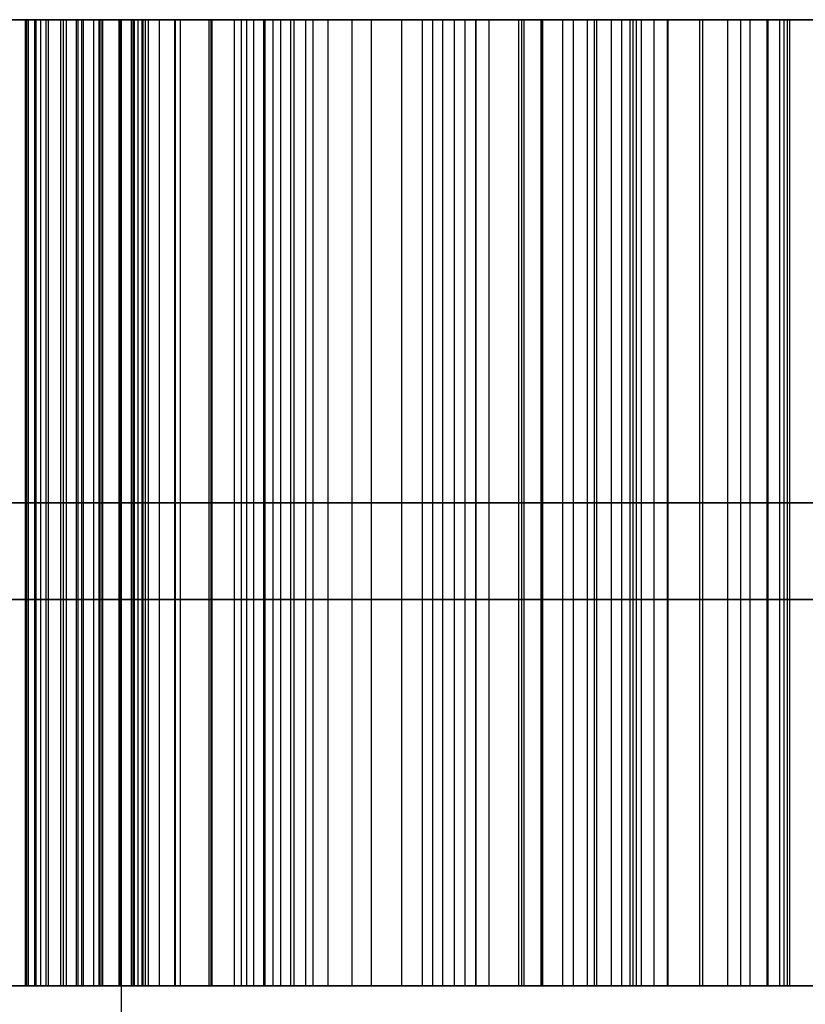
# Model space of a CAD drawing. Header units: millimetres. Extents: x 0 to 322, y -110 to 60.
# Tile 832 of 1056: x 288.724 to 288.927, y -92.155 to -91.9. Entities that reach past the tile are written whole.
import ezdxf

# ---------------------------------------------------------------- set-up
doc = ezdxf.new("R2010")
doc.units = ezdxf.units.MM
doc.layers.add('Layer 01', color=7, linetype='Continuous', true_color=0x000000)

msp = doc.modelspace()

# ---------------------------------------------------------------- linework, layer by layer
at = {"layer": 'Layer 01'}
for p, q in [((289.03994, -91.9, 26.3009), (288.3567, -91.9, 26.3009)), ((288.79453, -91.9, 9.34793), (288.38453, -91.9, 9.34793)), ((288.75611, -91.9, 8.92486), (288.42294, -91.9, 8.92486)), ((288.72521, -92.15, 28.10494), (288.72521, -91.9, 28.10494)), ((288.72521, -92.15, 28.53892), (288.72521, -91.9, 28.53892)), ((288.75, -92.2, 12.94), (288.75, -91.9, 12.94)), ((288.75, -92.2, 24.06), (288.75, -91.9, 24.06)), ((288.84164, -91.9, 10.46117), (288.84164, -92.15, 10.46117)), ((288.84164, -91.9, 11.18617), (288.84164, -92.15, 11.18617)), ((288.85892, -92.15, 27.69352), (288.85892, -91.9, 27.69352)), ((288.85892, -92.15, 28.94516), (288.85892, -91.9, 28.94516)), ((288.89138, -92.15, 26.8009), (288.89138, -91.9, 26.8009)), ((288.89138, -92.15, 25.8009), (288.89138, -91.9, 25.8009)), ((288.84164, -92.025, 10.72784), (288.19164, -92.025, 10.72784)), ((288.19164, -92.025, 10.87784), (288.84164, -92.025, 10.87784)), ((288.43016, -92.025, 27.66907), (288.85892, -92.025, 27.66907)), ((288.43016, -92.025, 28.96961), (288.85892, -92.025, 28.96961)), ((288.72521, -92.025, 28.2822), (289.17414, -92.025, 28.2822)), ((288.72521, -92.025, 27.92768), (288.72521, -92.025, 28.2822)), ((288.72521, -92.025, 28.36683), (288.72521, -92.025, 28.71101)), ((288.72521, -92.025, 28.36683), (289.17414, -92.025, 28.36683)), ((289.22328, -92.025, 25.6509), (288.72796, -92.025, 25.6509)), ((288.735, -92.025, 26.9509), (289.22328, -92.025, 26.9509)), ((289.03994, -92.025, 26.8009), (288.74281, -92.025, 26.8009)), ((288.74281, -92.025, 25.8009), (289.03994, -92.025, 25.8009)), ((289.02497, -92.025, 10.19451), (288.84164, -92.025, 10.19451)), ((288.84164, -92.025, 10.19451), (288.84164, -92.025, 10.72784)), ((288.84164, -92.025, 10.87784), (288.84164, -92.025, 11.49451)), ((288.84164, -92.025, 11.49451), (289.02497, -92.025, 11.49451)), ((288.85892, -92.025, 27.66907), (288.85892, -92.025, 27.71797)), ((288.85892, -92.025, 28.92071), (288.85892, -92.025, 28.96961)), ((289.02497, -92.15, 10.84451), (288.00831, -92.15, 10.84451)), ((288.56387, -92.15, 28.31934), (289.33548, -92.15, 28.31934)), ((288.59033, -92.15, 9.16204), (288.8578, -92.15, 9.16204))]:
    msp.add_line(p, q, dxfattribs=at)
at = {"layer": 'Layer 01', "extrusion": (0, 1, 0)}
for centre, radius in [((-290.5, 18.5, -91.9), 11.15), ((-290.5, 18.5, -92.05), 2.25), ((-290.5, 12.94, -92.05), 1.75), ((-290.5, 24.06, -92.05), 1.75)]:
    msp.add_arc(centre, radius, 270, 90, dxfattribs=at)
at = {"layer": 'Layer 01', "extrusion": (0, -1, 0)}
for centre, radius in [((290.5, 18.5, 91.9), 2.25), ((290.5, 12.94, 91.9), 1.75), ((290.5, 24.06, 91.9), 1.75)]:
    msp.add_arc(centre, radius, 90, 270, dxfattribs=at)
at = {"layer": 'Layer 01'}
for points, knots in [([(288.17328, -91.9, 26.28189), (288.17375, -91.9, 26.25714), (288.17467, -91.9, 26.20902), (288.1811, -91.9, 26.13901), (288.19226, -91.9, 26.07345), (288.20773, -91.9, 26.01232), (288.22783, -91.9, 25.95572), (288.25226, -91.9, 25.90347), (288.28165, -91.9, 25.85593), (288.31493, -91.9, 25.81257), (288.35298, -91.9, 25.77445), (288.39483, -91.9, 25.7411), (288.44077, -91.9, 25.71306), (288.49067, -91.9, 25.69037), (288.54446, -91.9, 25.67262), (288.60213, -91.9, 25.65999), (288.66378, -91.9, 25.65235), (288.70615, -91.9, 25.65139), (288.72796, -91.9, 25.6509)], [-0.9590553, -0.9590553, -0.9590553, -0.9590553, -0.8846815, -0.8144754, -0.7480532, -0.6850444, -0.6252322, -0.5678276, -0.5120879, -0.4576192, -0.4039483, -0.3506667, -0.2971653, -0.2426592, -0.186324, -0.1272806, -0.0655204, 0, 0, 0, 0]), ([(288.735, -91.9, 26.9509), (288.71344, -91.9, 26.95033), (288.6714, -91.9, 26.94922), (288.61012, -91.9, 26.94114), (288.55257, -91.9, 26.9274), (288.49869, -91.9, 26.90798), (288.44843, -91.9, 26.88326), (288.40185, -91.9, 26.85269), (288.35907, -91.9, 26.81662), (288.32016, -91.9, 26.77525), (288.28537, -91.9, 26.72903), (288.25554, -91.9, 26.67793), (288.22983, -91.9, 26.62271), (288.20907, -91.9, 26.56301), (288.19295, -91.9, 26.49895), (288.18174, -91.9, 26.43047), (288.1745, -91.9, 26.35765), (288.17369, -91.9, 26.3076), (288.17328, -91.9, 26.28189)], [-0.9918785, -0.9918785, -0.9918785, -0.9918785, -0.927129, -0.8655615, -0.8065372, -0.74969, -0.6938157, -0.6386176, -0.5827122, -0.5260664, -0.4683186, -0.4092707, -0.3485891, -0.2855653, -0.2196475, -0.150353, -0.0772414, 0, 0, 0, 0]), ([(288.35661, -91.9, 26.29517), (288.35692, -91.9, 26.3154), (288.35753, -91.9, 26.35462), (288.36184, -91.9, 26.41162), (288.36962, -91.9, 26.46467), (288.38029, -91.9, 26.51393), (288.39364, -91.9, 26.55954), (288.41056, -91.9, 26.6012), (288.43042, -91.9, 26.63914), (288.45338, -91.9, 26.67314), (288.4793, -91.9, 26.70342), (288.50834, -91.9, 26.72963), (288.54044, -91.9, 26.75167), (288.57536, -91.9, 26.76972), (288.6131, -91.9, 26.78389), (288.65378, -91.9, 26.79362), (288.69731, -91.9, 26.79975), (288.72734, -91.9, 26.80051), (288.74281, -91.9, 26.8009)], [-1, -1, -1, -1, -0.916241, -0.837662, -0.763564, -0.694416, -0.629155, -0.567093, -0.50858, -0.452166, -0.397635, -0.343946, -0.290717, -0.236872, -0.181605, -0.124255, -0.064031, 0, 0, 0, 0]), ([(288.74281, -91.9, 25.8009), (288.7276, -91.9, 25.8013), (288.698, -91.9, 25.80207), (288.65507, -91.9, 25.80815), (288.6149, -91.9, 25.81802), (288.57732, -91.9, 25.83181), (288.54252, -91.9, 25.84988), (288.51049, -91.9, 25.8719), (288.4813, -91.9, 25.89801), (288.45498, -91.9, 25.928), (288.43187, -91.9, 25.96189), (288.4113, -91.9, 25.999), (288.39459, -91.9, 26.04001), (288.38041, -91.9, 26.08428), (288.36999, -91.9, 26.1322), (288.36215, -91.9, 26.18341), (288.35745, -91.9, 26.23814), (288.3569, -91.9, 26.27581), (288.35661, -91.9, 26.29517)], [-1, -1, -1, -1, -0.935982, -0.875464, -0.817854, -0.762123, -0.707369, -0.65324, -0.598887, -0.542955, -0.485683, -0.426478, -0.364719, -0.299536, -0.231004, -0.158544, -0.081522, 0, 0, 0, 0]), ([(288.75619, -91.9, 8.92265), (288.75613, -91.9, 8.91757), (288.75599, -91.9, 8.90768), (288.7536, -91.9, 8.89334), (288.75028, -91.9, 8.87982), (288.74548, -91.9, 8.86705), (288.73901, -91.9, 8.85528), (288.73132, -91.9, 8.84429), (288.72221, -91.9, 8.83423), (288.7118, -91.9, 8.82502), (288.70013, -91.9, 8.81685), (288.6875, -91.9, 8.80959), (288.67374, -91.9, 8.80352), (288.65886, -91.9, 8.79881), (288.643, -91.9, 8.79501), (288.62614, -91.9, 8.79218), (288.60819, -91.9, 8.79062), (288.59587, -91.9, 8.79037), (288.58953, -91.9, 8.79024)], [-1, -1, -1, -1, -0.93666, -0.876828, -0.819265, -0.763122, -0.707228, -0.65224, -0.596221, -0.538405, -0.479255, -0.418829, -0.356935, -0.29215, -0.224485, -0.153568, -0.079152, 0, 0, 0, 0]), ([(288.58953, -91.9, 9.05947), (288.59568, -91.9, 9.05937), (288.60767, -91.9, 9.05917), (288.62512, -91.9, 9.05724), (288.64172, -91.9, 9.0546), (288.65727, -91.9, 9.05027), (288.67212, -91.9, 9.04516), (288.68585, -91.9, 9.03847), (288.6988, -91.9, 9.03089), (288.71063, -91.9, 9.02208), (288.72116, -91.9, 9.01221), (288.73074, -91.9, 9.00189), (288.73858, -91.9, 8.99051), (288.74505, -91.9, 8.97842), (288.75006, -91.9, 8.9655), (288.7537, -91.9, 8.95187), (288.75565, -91.9, 8.93747), (288.75601, -91.9, 8.92767), (288.75619, -91.9, 8.92265)], [-1, -1, -1, -1, -0.923918, -0.851625, -0.782868, -0.716102, -0.652051, -0.588833, -0.527313, -0.466479, -0.406819, -0.348884, -0.292479, -0.236274, -0.179483, -0.121342, -0.062079, 0, 0, 0, 0]), ([(288.79466, -91.9, 9.34152), (288.79453, -91.9, 9.33477), (288.79428, -91.9, 9.32154), (288.79153, -91.9, 9.30224), (288.78747, -91.9, 9.28394), (288.78138, -91.9, 9.26684), (288.77374, -91.9, 9.25081), (288.76428, -91.9, 9.23597), (288.75313, -91.9, 9.22219), (288.74035, -91.9, 9.20964), (288.72604, -91.9, 9.19837), (288.7104, -91.9, 9.18854), (288.69348, -91.9, 9.1803), (288.67526, -91.9, 9.17368), (288.65581, -91.9, 9.16853), (288.63513, -91.9, 9.1647), (288.61314, -91.9, 9.16252), (288.59808, -91.9, 9.1622), (288.59033, -91.9, 9.16204)], [-0.3083336, -0.3083336, -0.3083336, -0.3083336, -0.2880528, -0.2686154, -0.2498771, -0.2317915, -0.2142024, -0.1966133, -0.1790654, -0.1610467, -0.1429032, -0.1244213, -0.1056669, -0.0864335, -0.0662842, -0.0452694, -0.0232883, 0, 0, 0, 0]), ([(288.59033, -91.9, 9.53383), (288.59801, -91.9, 9.53369), (288.61302, -91.9, 9.5334), (288.63493, -91.9, 9.53094), (288.65559, -91.9, 9.52702), (288.67496, -91.9, 9.52136), (288.69316, -91.9, 9.51421), (288.70996, -91.9, 9.50506), (288.72573, -91.9, 9.49471), (288.73997, -91.9, 9.48259), (288.7528, -91.9, 9.46917), (288.76413, -91.9, 9.45453), (288.77352, -91.9, 9.43852), (288.78151, -91.9, 9.42149), (288.78709, -91.9, 9.40308), (288.79167, -91.9, 9.38371), (288.79425, -91.9, 9.36303), (288.79452, -91.9, 9.34881), (288.79466, -91.9, 9.34152)], [-0.3181421, -0.3181421, -0.3181421, -0.3181421, -0.2950536, -0.2730509, -0.2519981, -0.2319333, -0.2124839, -0.1933633, -0.1745537, -0.1559021, -0.137311, -0.1188503, -0.1004059, -0.0816413, -0.0624776, -0.0427161, -0.0218854, 0, 0, 0, 0]), ([(288.92286, -91.9, 9.34293), (288.92261, -91.9, 9.35429), (288.92211, -91.9, 9.3765), (288.91778, -91.9, 9.40896), (288.91089, -91.9, 9.43966), (288.90096, -91.9, 9.46859), (288.88834, -91.9, 9.49576), (288.87281, -91.9, 9.52116), (288.85447, -91.9, 9.54475), (288.83334, -91.9, 9.56632), (288.81008, -91.9, 9.58601), (288.78437, -91.9, 9.60276), (288.75702, -91.9, 9.61748), (288.72738, -91.9, 9.62886), (288.69602, -91.9, 9.63829), (288.66257, -91.9, 9.64444), (288.62723, -91.9, 9.64869), (288.60296, -91.9, 9.64904), (288.59053, -91.9, 9.64922)], [-0.5112142, -0.5112142, -0.5112142, -0.5112142, -0.4770755, -0.4444978, -0.4130059, -0.3826758, -0.3527843, -0.3231558, -0.2934155, -0.2631925, -0.2325698, -0.2020181, -0.1711421, -0.1394343, -0.1068011, -0.0728806, -0.0373396, 0, 0, 0, 0]), ([(288.59053, -91.9, 8.67486), (288.60129, -91.9, 8.67504), (288.62231, -91.9, 8.67539), (288.65304, -91.9, 8.67848), (288.68221, -91.9, 8.68334), (288.70969, -91.9, 8.69068), (288.73563, -91.9, 8.69957), (288.75994, -91.9, 8.71068), (288.78253, -91.9, 8.72396), (288.80364, -91.9, 8.73891), (288.82256, -91.9, 8.75564), (288.83915, -91.9, 8.77373), (288.85312, -91.9, 8.79317), (288.86456, -91.9, 8.81381), (288.87347, -91.9, 8.83574), (288.87987, -91.9, 8.85885), (288.88379, -91.9, 8.88326), (288.88419, -91.9, 8.89994), (288.8844, -91.9, 8.90843)], [-0.4217981, -0.4217981, -0.4217981, -0.4217981, -0.3894792, -0.3586339, -0.3291117, -0.3006906, -0.2732782, -0.2467928, -0.2205364, -0.1946466, -0.1692031, -0.1447742, -0.1210535, -0.097434, -0.0740354, -0.050085, -0.0255099, 0, 0, 0, 0]), ([(288.72521, -91.9, 28.71101), (288.72521, -91.9, 28.73796), (288.72615, -91.9, 28.76499), (288.73223, -91.9, 28.81935), (288.73692, -91.9, 28.84774), (288.74938, -91.9, 28.87254)], [-0.1652239, -0.1652239, -0.1652239, -0.1652239, -0.084112, -0.084112, 0, 0, 0, 0]), ([(288.7442, -91.9, 27.77645), (288.74051, -91.9, 27.78687), (288.73376, -91.9, 27.81182), (288.72698, -91.9, 27.86126), (288.72521, -91.9, 27.904), (288.72521, -91.9, 27.92768)], [0, 0, 0, 0, 0.0510856, 0.1021712, 0.1532569, 0.1532569, 0.1532569, 0.1532569]), ([(288.85892, -91.9, 27.71797), (288.83889, -91.9, 27.71915), (288.81864, -91.9, 27.72188), (288.7902, -91.9, 27.73139), (288.78098, -91.9, 27.73551), (288.76578, -91.9, 27.74557), (288.7594, -91.9, 27.75123), (288.75001, -91.9, 27.76341), (288.74656, -91.9, 27.76978), (288.7442, -91.9, 27.77645)], [-0.1370398, -0.1370398, -0.1370398, -0.1370398, -0.0763166, -0.0763166, -0.0464019, -0.0464019, -0.0213174, -0.0213174, 0, 0, 0, 0]), ([(288.74938, -91.9, 28.87254), (288.75332, -91.9, 28.88037), (288.75876, -91.9, 28.88761), (288.77166, -91.9, 28.89945), (288.77922, -91.9, 28.90423), (288.7999, -91.9, 28.91378), (288.8139, -91.9, 28.91707), (288.83812, -91.9, 28.92019), (288.84854, -91.9, 28.92071), (288.85892, -91.9, 28.92071)], [0, 0, 0, 0, 0.0265441, 0.0265441, 0.0529194, 0.0529194, 0.0954418, 0.0954418, 0.1266709, 0.1266709, 0.1266709, 0.1266709]), ([(288.7598, -91.9, 9.09874), (288.76631, -91.9, 9.10147), (288.77915, -91.9, 9.10687), (288.79757, -91.9, 9.11601), (288.8147, -91.9, 9.12628), (288.83052, -91.9, 9.13753), (288.84525, -91.9, 9.14957), (288.85874, -91.9, 9.16257), (288.87077, -91.9, 9.17678), (288.88181, -91.9, 9.19169), (288.89149, -91.9, 9.20767), (288.8998, -91.9, 9.22447), (288.90722, -91.9, 9.24206), (288.91289, -91.9, 9.2606), (288.91733, -91.9, 9.28003), (288.92047, -91.9, 9.30025), (288.92259, -91.9, 9.32131), (288.92277, -91.9, 9.33564), (288.92286, -91.9, 9.34293)], [-0.3149493, -0.3149493, -0.3149493, -0.3149493, -0.2937551, -0.273131, -0.2532553, -0.2338391, -0.2148924, -0.1961752, -0.1776893, -0.159041, -0.1405061, -0.1216754, -0.1027968, -0.0832639, -0.0635162, -0.0430123, -0.0218637, 0, 0, 0, 0]), ([(288.8844, -91.9, 8.90843), (288.884, -91.9, 8.91947), (288.88323, -91.9, 8.94076), (288.87771, -91.9, 8.97149), (288.86776, -91.9, 8.99932), (288.85427, -91.9, 9.02469), (288.83639, -91.9, 9.0472), (288.81484, -91.9, 9.06741), (288.78893, -91.9, 9.08477), (288.76974, -91.9, 9.09397), (288.7598, -91.9, 9.09874)], [-0.2436464, -0.2436464, -0.2436464, -0.2436464, -0.2104201, -0.1795512, -0.1501161, -0.1217861, -0.0934383, -0.0640005, -0.033171, 0, 0, 0, 0]), ([(288.72796, -92.025, 25.6509), (288.70615, -92.025, 25.65139), (288.66378, -92.025, 25.65235), (288.60213, -92.025, 25.65999), (288.54446, -92.025, 25.67262), (288.49067, -92.025, 25.69037), (288.44077, -92.025, 25.71306), (288.39483, -92.025, 25.7411), (288.35298, -92.025, 25.77445), (288.31493, -92.025, 25.81257), (288.28165, -92.025, 25.85593), (288.25226, -92.025, 25.90347), (288.22783, -92.025, 25.95572), (288.20773, -92.025, 26.01232), (288.19226, -92.025, 26.07345), (288.1811, -92.025, 26.13901), (288.17467, -92.025, 26.20902), (288.17375, -92.025, 26.25714), (288.17328, -92.025, 26.28189)], [0, 0, 0, 0, 0.068318, 0.132715, 0.194279, 0.253019, 0.309852, 0.365638, 0.421194, 0.477156, 0.53395, 0.59207, 0.651925, 0.714291, 0.77999, 0.849248, 0.922451, 1, 1, 1, 1]), ([(288.17328, -92.025, 26.28189), (288.17369, -92.025, 26.3076), (288.1745, -92.025, 26.35765), (288.18174, -92.025, 26.43047), (288.19295, -92.025, 26.49895), (288.20907, -92.025, 26.56301), (288.22983, -92.025, 26.62271), (288.25554, -92.025, 26.67793), (288.28537, -92.025, 26.72903), (288.32016, -92.025, 26.77525), (288.35907, -92.025, 26.81662), (288.40185, -92.025, 26.85269), (288.44843, -92.025, 26.88326), (288.49869, -92.025, 26.90798), (288.55257, -92.025, 26.9274), (288.61012, -92.025, 26.94114), (288.6714, -92.025, 26.94922), (288.71344, -92.025, 26.95033), (288.735, -92.025, 26.9509)], [0, 0, 0, 0, 0.077874, 0.151584, 0.221446, 0.287903, 0.351443, 0.412622, 0.472153, 0.530374, 0.587483, 0.643847, 0.699497, 0.755828, 0.813141, 0.872649, 0.93472, 1, 1, 1, 1]), ([(288.74281, -92.025, 26.8009), (288.72734, -92.025, 26.80051), (288.69731, -92.025, 26.79975), (288.65378, -92.025, 26.79362), (288.6131, -92.025, 26.78389), (288.57536, -92.025, 26.76972), (288.54044, -92.025, 26.75167), (288.50834, -92.025, 26.72963), (288.4793, -92.025, 26.70342), (288.45338, -92.025, 26.67314), (288.43042, -92.025, 26.63914), (288.41056, -92.025, 26.6012), (288.39364, -92.025, 26.55954), (288.38029, -92.025, 26.51393), (288.36962, -92.025, 26.46467), (288.36184, -92.025, 26.41162), (288.35753, -92.025, 26.35462), (288.35692, -92.025, 26.3154), (288.35661, -92.025, 26.29517)], [0, 0, 0, 0, 0.064031, 0.124255, 0.181605, 0.236872, 0.290717, 0.343946, 0.397635, 0.452166, 0.50858, 0.567093, 0.629155, 0.694416, 0.763564, 0.837662, 0.916241, 1, 1, 1, 1]), ([(288.35661, -92.025, 26.29517), (288.3569, -92.025, 26.27581), (288.35745, -92.025, 26.23814), (288.36215, -92.025, 26.18341), (288.36999, -92.025, 26.1322), (288.38041, -92.025, 26.08428), (288.39459, -92.025, 26.04001), (288.4113, -92.025, 25.999), (288.43187, -92.025, 25.96189), (288.45498, -92.025, 25.928), (288.4813, -92.025, 25.89801), (288.51049, -92.025, 25.8719), (288.54252, -92.025, 25.84988), (288.57732, -92.025, 25.83181), (288.6149, -92.025, 25.81802), (288.65507, -92.025, 25.80815), (288.698, -92.025, 25.80207), (288.7276, -92.025, 25.8013), (288.74281, -92.025, 25.8009)], [0, 0, 0, 0, 0.081522, 0.158544, 0.231004, 0.299536, 0.364719, 0.426478, 0.485683, 0.542955, 0.598887, 0.65324, 0.707369, 0.762123, 0.817854, 0.875464, 0.935982, 1, 1, 1, 1]), ([(288.58953, -92.025, 8.79024), (288.59587, -92.025, 8.79037), (288.60819, -92.025, 8.79062), (288.62614, -92.025, 8.79218), (288.643, -92.025, 8.79501), (288.65886, -92.025, 8.79881), (288.67374, -92.025, 8.80352), (288.6875, -92.025, 8.80959), (288.70013, -92.025, 8.81685), (288.7118, -92.025, 8.82502), (288.72221, -92.025, 8.83423), (288.73132, -92.025, 8.84429), (288.73901, -92.025, 8.85528), (288.74548, -92.025, 8.86705), (288.75028, -92.025, 8.87982), (288.7536, -92.025, 8.89334), (288.75599, -92.025, 8.90768), (288.75613, -92.025, 8.91757), (288.75619, -92.025, 8.92265)], [0, 0, 0, 0, 0.079152, 0.153568, 0.224485, 0.29215, 0.356935, 0.418829, 0.479255, 0.538405, 0.596221, 0.65224, 0.707228, 0.763122, 0.819265, 0.876828, 0.93666, 1, 1, 1, 1]), ([(288.75619, -92.025, 8.92265), (288.75601, -92.025, 8.92767), (288.75565, -92.025, 8.93747), (288.7537, -92.025, 8.95187), (288.75006, -92.025, 8.9655), (288.74505, -92.025, 8.97842), (288.73858, -92.025, 8.99051), (288.73074, -92.025, 9.00189), (288.72116, -92.025, 9.01221), (288.71063, -92.025, 9.02208), (288.6988, -92.025, 9.03089), (288.68585, -92.025, 9.03847), (288.67212, -92.025, 9.04516), (288.65727, -92.025, 9.05027), (288.64172, -92.025, 9.0546), (288.62512, -92.025, 9.05724), (288.60767, -92.025, 9.05917), (288.59568, -92.025, 9.05937), (288.58953, -92.025, 9.05947)], [0, 0, 0, 0, 0.062079, 0.121342, 0.179483, 0.236274, 0.292479, 0.348884, 0.406819, 0.466479, 0.527313, 0.588833, 0.652051, 0.716102, 0.782868, 0.851625, 0.923918, 1, 1, 1, 1]), ([(288.59033, -92.025, 9.16204), (288.59808, -92.025, 9.1622), (288.61314, -92.025, 9.16252), (288.63513, -92.025, 9.1647), (288.65581, -92.025, 9.16853), (288.67526, -92.025, 9.17368), (288.69348, -92.025, 9.1803), (288.7104, -92.025, 9.18854), (288.72604, -92.025, 9.19837), (288.74035, -92.025, 9.20964), (288.75313, -92.025, 9.22219), (288.76428, -92.025, 9.23597), (288.77374, -92.025, 9.25081), (288.78138, -92.025, 9.26684), (288.78747, -92.025, 9.28394), (288.79153, -92.025, 9.30224), (288.79428, -92.025, 9.32154), (288.79453, -92.025, 9.33477), (288.79466, -92.025, 9.34152)], [0, 0, 0, 0, 0.07553, 0.146819, 0.214976, 0.280325, 0.342703, 0.403528, 0.46347, 0.522313, 0.580752, 0.637664, 0.69471, 0.751756, 0.810412, 0.871184, 0.934225, 1, 1, 1, 1]), ([(288.79466, -92.025, 9.34152), (288.79452, -92.025, 9.34881), (288.79425, -92.025, 9.36303), (288.79167, -92.025, 9.38371), (288.78709, -92.025, 9.40308), (288.78151, -92.025, 9.42149), (288.77352, -92.025, 9.43852), (288.76413, -92.025, 9.45453), (288.7528, -92.025, 9.46917), (288.73997, -92.025, 9.48259), (288.72573, -92.025, 9.49471), (288.70996, -92.025, 9.50506), (288.69316, -92.025, 9.51421), (288.67496, -92.025, 9.52136), (288.65559, -92.025, 9.52702), (288.63493, -92.025, 9.53094), (288.61302, -92.025, 9.5334), (288.59801, -92.025, 9.53369), (288.59033, -92.025, 9.53383)], [0, 0, 0, 0, 0.068791, 0.134267, 0.196383, 0.256619, 0.315601, 0.373576, 0.431603, 0.490039, 0.548666, 0.607789, 0.66789, 0.729024, 0.792093, 0.858267, 0.927427, 1, 1, 1, 1]), ([(288.8844, -92.025, 8.90843), (288.88419, -92.025, 8.89994), (288.88379, -92.025, 8.88326), (288.87987, -92.025, 8.85885), (288.87347, -92.025, 8.83574), (288.86456, -92.025, 8.81381), (288.85312, -92.025, 8.79317), (288.83915, -92.025, 8.77373), (288.82256, -92.025, 8.75564), (288.80364, -92.025, 8.73891), (288.78253, -92.025, 8.72396), (288.75994, -92.025, 8.71068), (288.73563, -92.025, 8.69957), (288.70969, -92.025, 8.69068), (288.68221, -92.025, 8.68334), (288.65304, -92.025, 8.67848), (288.62231, -92.025, 8.67539), (288.60129, -92.025, 8.67504), (288.59053, -92.025, 8.67486)], [0, 0, 0, 0, 0.060479, 0.118742, 0.175523, 0.230997, 0.286994, 0.343231, 0.401147, 0.461469, 0.522848, 0.585097, 0.647889, 0.712878, 0.780259, 0.85025, 0.923378, 1, 1, 1, 1]), ([(288.59053, -92.025, 9.64922), (288.60296, -92.025, 9.64904), (288.62723, -92.025, 9.64869), (288.66257, -92.025, 9.64444), (288.69602, -92.025, 9.63829), (288.72738, -92.025, 9.62886), (288.75702, -92.025, 9.61748), (288.78437, -92.025, 9.60276), (288.81008, -92.025, 9.58601), (288.83334, -92.025, 9.56632), (288.85447, -92.025, 9.54475), (288.87281, -92.025, 9.52116), (288.88834, -92.025, 9.49576), (288.90096, -92.025, 9.46859), (288.91089, -92.025, 9.43966), (288.91778, -92.025, 9.40896), (288.92211, -92.025, 9.3765), (288.92261, -92.025, 9.35429), (288.92286, -92.025, 9.34293)], [0, 0, 0, 0, 0.073041, 0.142564, 0.208916, 0.272751, 0.334776, 0.395173, 0.454936, 0.514838, 0.573958, 0.632134, 0.690091, 0.748563, 0.807892, 0.869494, 0.93322, 1, 1, 1, 1]), ([(288.7442, -92.025, 27.77645), (288.7442, -92.025, 27.77645), (288.7442, -92.025, 27.77645), (288.7442, -92.025, 27.77645), (288.74051, -92.025, 27.78687), (288.73376, -92.025, 27.81182), (288.72698, -92.025, 27.86126), (288.72521, -92.025, 27.904), (288.72521, -92.025, 27.92768)], [0, 0, 0, 0, 0, 0, 0, 0.333333, 0.666667, 1, 1, 1, 1]), ([(288.72521, -92.025, 28.71101), (288.72521, -92.025, 28.73796), (288.72615, -92.025, 28.76499), (288.73223, -92.025, 28.81935), (288.73692, -92.025, 28.84774), (288.74938, -92.025, 28.87254)], [0, 0, 0, 0, 0.490921, 0.490921, 1, 1, 1, 1]), ([(288.85892, -92.025, 27.71797), (288.83889, -92.025, 27.71915), (288.81864, -92.025, 27.72188), (288.7902, -92.025, 27.73139), (288.78098, -92.025, 27.73551), (288.76578, -92.025, 27.74557), (288.7594, -92.025, 27.75123), (288.75001, -92.025, 27.76341), (288.74656, -92.025, 27.76978), (288.7442, -92.025, 27.77645)], [0, 0, 0, 0, 0.443107, 0.443107, 0.661398, 0.661398, 0.844443, 0.844443, 1, 1, 1, 1]), ([(288.74938, -92.025, 28.87254), (288.74938, -92.025, 28.87254), (288.74938, -92.025, 28.87254), (288.74938, -92.025, 28.87254), (288.75332, -92.025, 28.88037), (288.75876, -92.025, 28.88761), (288.77166, -92.025, 28.89945), (288.77922, -92.025, 28.90423), (288.7999, -92.025, 28.91378), (288.8139, -92.025, 28.91707), (288.83812, -92.025, 28.92019), (288.84854, -92.025, 28.92071), (288.85892, -92.025, 28.92071)], [0, 0, 0, 0, 0, 0, 0, 0.209552, 0.209552, 0.417771, 0.417771, 0.753463, 0.753463, 1, 1, 1, 1]), ([(288.92286, -92.025, 9.34293), (288.92277, -92.025, 9.33564), (288.92259, -92.025, 9.32131), (288.92047, -92.025, 9.30025), (288.91733, -92.025, 9.28003), (288.91289, -92.025, 9.2606), (288.90722, -92.025, 9.24206), (288.8998, -92.025, 9.22447), (288.89149, -92.025, 9.20767), (288.88181, -92.025, 9.19169), (288.87077, -92.025, 9.17678), (288.85874, -92.025, 9.16257), (288.84525, -92.025, 9.14957), (288.83052, -92.025, 9.13753), (288.8147, -92.025, 9.12628), (288.79757, -92.025, 9.11601), (288.77915, -92.025, 9.10687), (288.76631, -92.025, 9.10147), (288.7598, -92.025, 9.09874)], [0, 0, 0, 0, 0.06942, 0.136569, 0.201671, 0.264373, 0.326392, 0.386333, 0.446123, 0.504973, 0.564184, 0.622879, 0.682308, 0.742466, 0.804115, 0.867222, 0.932706, 1, 1, 1, 1]), ([(288.7598, -92.025, 9.09874), (288.76974, -92.025, 9.09397), (288.78893, -92.025, 9.08477), (288.81484, -92.025, 9.06741), (288.83639, -92.025, 9.0472), (288.85427, -92.025, 9.02469), (288.86776, -92.025, 8.99932), (288.87771, -92.025, 8.97149), (288.88323, -92.025, 8.94076), (288.884, -92.025, 8.91947), (288.8844, -92.025, 8.90843)], [0, 0, 0, 0, 0.136144, 0.262678, 0.3835, 0.499848, 0.616123, 0.736934, 0.863629, 1, 1, 1, 1]), ([(288.72796, -92.15, 25.6509), (288.70615, -92.15, 25.65139), (288.66378, -92.15, 25.65235), (288.60213, -92.15, 25.65999), (288.54446, -92.15, 25.67262), (288.49067, -92.15, 25.69037), (288.44077, -92.15, 25.71306), (288.39483, -92.15, 25.7411), (288.35298, -92.15, 25.77445), (288.31493, -92.15, 25.81257), (288.28165, -92.15, 25.85593), (288.25226, -92.15, 25.90347), (288.22783, -92.15, 25.95572), (288.20773, -92.15, 26.01232), (288.19226, -92.15, 26.07345), (288.1811, -92.15, 26.13901), (288.17467, -92.15, 26.20902), (288.17375, -92.15, 26.25714), (288.17328, -92.15, 26.28189)], [0, 0, 0, 0, 0.068318, 0.132715, 0.194279, 0.253019, 0.309852, 0.365638, 0.421194, 0.477156, 0.53395, 0.59207, 0.651925, 0.714291, 0.77999, 0.849248, 0.922451, 1, 1, 1, 1]), ([(288.17328, -92.15, 26.28189), (288.17369, -92.15, 26.3076), (288.1745, -92.15, 26.35765), (288.18174, -92.15, 26.43047), (288.19295, -92.15, 26.49895), (288.20907, -92.15, 26.56301), (288.22983, -92.15, 26.62271), (288.25554, -92.15, 26.67793), (288.28537, -92.15, 26.72903), (288.32016, -92.15, 26.77525), (288.35907, -92.15, 26.81662), (288.40185, -92.15, 26.85269), (288.44843, -92.15, 26.88326), (288.49869, -92.15, 26.90798), (288.55257, -92.15, 26.9274), (288.61012, -92.15, 26.94114), (288.6714, -92.15, 26.94922), (288.71344, -92.15, 26.95033), (288.735, -92.15, 26.9509)], [0, 0, 0, 0, 0.077874, 0.151584, 0.221446, 0.287903, 0.351443, 0.412622, 0.472153, 0.530374, 0.587483, 0.643847, 0.699497, 0.755828, 0.813141, 0.872649, 0.93472, 1, 1, 1, 1]), ([(288.35661, -92.15, 26.29517), (288.35692, -92.15, 26.3154), (288.35753, -92.15, 26.35462), (288.36184, -92.15, 26.41162), (288.36962, -92.15, 26.46467), (288.38029, -92.15, 26.51393), (288.39364, -92.15, 26.55954), (288.41056, -92.15, 26.6012), (288.43042, -92.15, 26.63914), (288.45338, -92.15, 26.67314), (288.4793, -92.15, 26.70342), (288.50834, -92.15, 26.72963), (288.54044, -92.15, 26.75167), (288.57536, -92.15, 26.76972), (288.6131, -92.15, 26.78389), (288.65378, -92.15, 26.79362), (288.69731, -92.15, 26.79975), (288.72734, -92.15, 26.80051), (288.74281, -92.15, 26.8009)], [0, 0, 0, 0, 0.0607935, 0.1178271, 0.1716087, 0.2217974, 0.2691651, 0.3142103, 0.3566799, 0.3976261, 0.4372053, 0.4761738, 0.5148084, 0.5538894, 0.594003, 0.6356289, 0.6793403, 0.7258149, 0.7258149, 0.7258149, 0.7258149]), ([(288.74281, -92.15, 25.8009), (288.7276, -92.15, 25.8013), (288.698, -92.15, 25.80207), (288.65507, -92.15, 25.80815), (288.6149, -92.15, 25.81802), (288.57732, -92.15, 25.83181), (288.54252, -92.15, 25.84988), (288.51049, -92.15, 25.8719), (288.4813, -92.15, 25.89801), (288.45498, -92.15, 25.928), (288.43187, -92.15, 25.96189), (288.4113, -92.15, 25.999), (288.39459, -92.15, 26.04001), (288.38041, -92.15, 26.08428), (288.36999, -92.15, 26.1322), (288.36215, -92.15, 26.18341), (288.35745, -92.15, 26.23814), (288.3569, -92.15, 26.27581), (288.35661, -92.15, 26.29517)], [-1, -1, -1, -1, -0.935982, -0.875464, -0.817854, -0.762123, -0.707369, -0.65324, -0.598887, -0.542955, -0.485683, -0.426478, -0.364719, -0.299536, -0.231004, -0.158544, -0.081522, 0, 0, 0, 0]), ([(288.75619, -92.15, 8.92265), (288.75613, -92.15, 8.91757), (288.75599, -92.15, 8.90768), (288.7536, -92.15, 8.89334), (288.75028, -92.15, 8.87982), (288.74548, -92.15, 8.86705), (288.73901, -92.15, 8.85528), (288.73132, -92.15, 8.84429), (288.72221, -92.15, 8.83423), (288.7118, -92.15, 8.82502), (288.70013, -92.15, 8.81685), (288.6875, -92.15, 8.80959), (288.67374, -92.15, 8.80352), (288.65886, -92.15, 8.79881), (288.643, -92.15, 8.79501), (288.62614, -92.15, 8.79218), (288.60819, -92.15, 8.79062), (288.59587, -92.15, 8.79037), (288.58953, -92.15, 8.79024)], [-1, -1, -1, -1, -0.93666, -0.876828, -0.819265, -0.763122, -0.707228, -0.65224, -0.596221, -0.538405, -0.479255, -0.418829, -0.356935, -0.29215, -0.224485, -0.153568, -0.079152, 0, 0, 0, 0]), ([(288.58953, -92.15, 9.05947), (288.59568, -92.15, 9.05937), (288.60767, -92.15, 9.05917), (288.62512, -92.15, 9.05724), (288.64172, -92.15, 9.0546), (288.65727, -92.15, 9.05027), (288.67212, -92.15, 9.04516), (288.68585, -92.15, 9.03847), (288.6988, -92.15, 9.03089), (288.71063, -92.15, 9.02208), (288.72116, -92.15, 9.01221), (288.73074, -92.15, 9.00189), (288.73858, -92.15, 8.99051), (288.74505, -92.15, 8.97842), (288.75006, -92.15, 8.9655), (288.7537, -92.15, 8.95187), (288.75565, -92.15, 8.93747), (288.75601, -92.15, 8.92767), (288.75619, -92.15, 8.92265)], [-1, -1, -1, -1, -0.923918, -0.851625, -0.782868, -0.716102, -0.652051, -0.588833, -0.527313, -0.466479, -0.406819, -0.348884, -0.292479, -0.236274, -0.179483, -0.121342, -0.062079, 0, 0, 0, 0]), ([(288.79466, -92.15, 9.34152), (288.79453, -92.15, 9.33477), (288.79428, -92.15, 9.32154), (288.79153, -92.15, 9.30224), (288.78747, -92.15, 9.28394), (288.78138, -92.15, 9.26684), (288.77374, -92.15, 9.25081), (288.76428, -92.15, 9.23597), (288.75313, -92.15, 9.22219), (288.74035, -92.15, 9.20964), (288.72604, -92.15, 9.19837), (288.7104, -92.15, 9.18854), (288.69348, -92.15, 9.1803), (288.67526, -92.15, 9.17368), (288.65581, -92.15, 9.16853), (288.63513, -92.15, 9.1647), (288.61314, -92.15, 9.16252), (288.59808, -92.15, 9.1622), (288.59033, -92.15, 9.16204)], [-1, -1, -1, -1, -0.934225, -0.871184, -0.810412, -0.751756, -0.69471, -0.637664, -0.580752, -0.522313, -0.46347, -0.403528, -0.342703, -0.280325, -0.214976, -0.146819, -0.07553, 0, 0, 0, 0]), ([(288.59033, -92.15, 9.53383), (288.59801, -92.15, 9.53369), (288.61302, -92.15, 9.5334), (288.63493, -92.15, 9.53094), (288.65559, -92.15, 9.52702), (288.67496, -92.15, 9.52136), (288.69316, -92.15, 9.51421), (288.70996, -92.15, 9.50506), (288.72573, -92.15, 9.49471), (288.73997, -92.15, 9.48259), (288.7528, -92.15, 9.46917), (288.76413, -92.15, 9.45453), (288.77352, -92.15, 9.43852), (288.78151, -92.15, 9.42149), (288.78709, -92.15, 9.40308), (288.79167, -92.15, 9.38371), (288.79425, -92.15, 9.36303), (288.79452, -92.15, 9.34881), (288.79466, -92.15, 9.34152)], [-1, -1, -1, -1, -0.927427, -0.858267, -0.792093, -0.729024, -0.66789, -0.607789, -0.548666, -0.490039, -0.431603, -0.373576, -0.315601, -0.256619, -0.196383, -0.134267, -0.068791, 0, 0, 0, 0]), ([(288.8844, -92.15, 8.90843), (288.88419, -92.15, 8.89994), (288.88379, -92.15, 8.88326), (288.87987, -92.15, 8.85885), (288.87347, -92.15, 8.83574), (288.86456, -92.15, 8.81381), (288.85312, -92.15, 8.79317), (288.83915, -92.15, 8.77373), (288.82256, -92.15, 8.75564), (288.80364, -92.15, 8.73891), (288.78253, -92.15, 8.72396), (288.75994, -92.15, 8.71068), (288.73563, -92.15, 8.69957), (288.70969, -92.15, 8.69068), (288.68221, -92.15, 8.68334), (288.65304, -92.15, 8.67848), (288.62231, -92.15, 8.67539), (288.60129, -92.15, 8.67504), (288.59053, -92.15, 8.67486)], [0, 0, 0, 0, 0.060479, 0.118742, 0.175523, 0.230997, 0.286994, 0.343231, 0.401147, 0.461469, 0.522848, 0.585097, 0.647889, 0.712878, 0.780259, 0.85025, 0.923378, 1, 1, 1, 1]), ([(288.59053, -92.15, 9.64922), (288.60296, -92.15, 9.64904), (288.62723, -92.15, 9.64869), (288.66257, -92.15, 9.64444), (288.69602, -92.15, 9.63829), (288.72738, -92.15, 9.62886), (288.75702, -92.15, 9.61748), (288.78437, -92.15, 9.60276), (288.81008, -92.15, 9.58601), (288.83334, -92.15, 9.56632), (288.85447, -92.15, 9.54475), (288.87281, -92.15, 9.52116), (288.88834, -92.15, 9.49576), (288.90096, -92.15, 9.46859), (288.91089, -92.15, 9.43966), (288.91778, -92.15, 9.40896), (288.92211, -92.15, 9.3765), (288.92261, -92.15, 9.35429), (288.92286, -92.15, 9.34293)], [0, 0, 0, 0, 0.073041, 0.142564, 0.208916, 0.272751, 0.334776, 0.395173, 0.454936, 0.514838, 0.573958, 0.632134, 0.690091, 0.748563, 0.807892, 0.869494, 0.93322, 1, 1, 1, 1]), ([(288.7442, -92.15, 27.77645), (288.74051, -92.15, 27.78687), (288.73376, -92.15, 27.81182), (288.72698, -92.15, 27.86126), (288.72521, -92.15, 27.904), (288.72521, -92.15, 27.92768)], [-0.1532569, -0.1532569, -0.1532569, -0.1532569, -0.1021712, -0.0510856, 0, 0, 0, 0]), ([(288.72521, -92.15, 28.71101), (288.72521, -92.15, 28.73796), (288.72615, -92.15, 28.76499), (288.73223, -92.15, 28.81935), (288.73692, -92.15, 28.84774), (288.74938, -92.15, 28.87254)], [0, 0, 0, 0, 0.490921, 0.490921, 1, 1, 1, 1]), ([(288.85892, -92.15, 27.71797), (288.83889, -92.15, 27.71915), (288.81864, -92.15, 27.72188), (288.7902, -92.15, 27.73139), (288.78098, -92.15, 27.73551), (288.76578, -92.15, 27.74557), (288.7594, -92.15, 27.75123), (288.75001, -92.15, 27.76341), (288.74656, -92.15, 27.76978), (288.7442, -92.15, 27.77645)], [0, 0, 0, 0, 0.443107, 0.443107, 0.661398, 0.661398, 0.844443, 0.844443, 1, 1, 1, 1]), ([(288.74938, -92.15, 28.87254), (288.75332, -92.15, 28.88037), (288.75876, -92.15, 28.88761), (288.77166, -92.15, 28.89945), (288.77922, -92.15, 28.90423), (288.7999, -92.15, 28.91378), (288.8139, -92.15, 28.91707), (288.83812, -92.15, 28.92019), (288.84854, -92.15, 28.92071), (288.85892, -92.15, 28.92071)], [-0.1266709, -0.1266709, -0.1266709, -0.1266709, -0.1001268, -0.1001268, -0.0737515, -0.0737515, -0.0312291, -0.0312291, 0, 0, 0, 0]), ([(288.92286, -92.15, 9.34293), (288.92277, -92.15, 9.33564), (288.92259, -92.15, 9.32131), (288.92047, -92.15, 9.30025), (288.91733, -92.15, 9.28003), (288.91289, -92.15, 9.2606), (288.90722, -92.15, 9.24206), (288.8998, -92.15, 9.22447), (288.89149, -92.15, 9.20767), (288.88181, -92.15, 9.19169), (288.87077, -92.15, 9.17678), (288.85874, -92.15, 9.16257), (288.84525, -92.15, 9.14957), (288.83052, -92.15, 9.13753), (288.8147, -92.15, 9.12628), (288.79757, -92.15, 9.11601), (288.77915, -92.15, 9.10687), (288.76631, -92.15, 9.10147), (288.7598, -92.15, 9.09874)], [0, 0, 0, 0, 0.06942, 0.136569, 0.201671, 0.264373, 0.326392, 0.386333, 0.446123, 0.504973, 0.564184, 0.622879, 0.682308, 0.742466, 0.804115, 0.867222, 0.932706, 1, 1, 1, 1]), ([(288.7598, -92.15, 9.09874), (288.76974, -92.15, 9.09397), (288.78893, -92.15, 9.08477), (288.81484, -92.15, 9.06741), (288.83639, -92.15, 9.0472), (288.85427, -92.15, 9.02469), (288.86776, -92.15, 8.99932), (288.87771, -92.15, 8.97149), (288.88323, -92.15, 8.94076), (288.884, -92.15, 8.91947), (288.8844, -92.15, 8.90843)], [0, 0, 0, 0, 0.136144, 0.262678, 0.3835, 0.499848, 0.616123, 0.736934, 0.863629, 1, 1, 1, 1])]:
    msp.add_open_spline(points, degree=3, knots=knots, dxfattribs=at)
for points in [[(288.19164, -91.9, 10.72784), (288.51664, -91.9, 10.72784), (288.84164, -91.9, 10.72784)], [(288.84164, -91.9, 10.87784), (288.51664, -91.9, 10.87784), (288.19164, -91.9, 10.87784)], [(288.43016, -91.9, 27.66907), (288.64454, -91.9, 27.66907), (288.85892, -91.9, 27.66907)], [(288.85892, -91.9, 28.96961), (288.64454, -91.9, 28.96961), (288.43016, -91.9, 28.96961)], [(288.72521, -91.9, 28.2822), (288.94968, -91.9, 28.2822), (289.17414, -91.9, 28.2822)], [(288.72521, -91.9, 27.92768), (288.72521, -91.9, 28.10494), (288.72521, -91.9, 28.2822)], [(288.72521, -91.9, 28.36683), (288.72521, -91.9, 28.53892), (288.72521, -91.9, 28.71101)], [(289.17414, -91.9, 28.36683), (288.94968, -91.9, 28.36683), (288.72521, -91.9, 28.36683)], [(288.72521, -91.9, 28.2822), (288.72521, -92.025, 28.2822), (288.72521, -92.15, 28.2822)], [(288.72521, -91.9, 27.92768), (288.72521, -92.025, 27.92768), (288.72521, -92.15, 27.92768)], [(288.72521, -91.9, 28.71101), (288.72521, -92.025, 28.71101), (288.72521, -92.15, 28.71101)], [(288.72521, -91.9, 28.36683), (288.72521, -92.025, 28.36683), (288.72521, -92.15, 28.36683)], [(288.72554, -92.15, 9.49437), (288.72554, -92.025, 9.49437), (288.72554, -91.9, 9.49437)], [(288.72595, -92.15, 9.1987), (288.72595, -92.025, 9.1987), (288.72595, -91.9, 9.1987)], [(288.72755, -92.15, 9.62838), (288.72755, -92.025, 9.62838), (288.72755, -91.9, 9.62838)], [(288.72767, -92.15, 27.86371), (288.72767, -92.025, 27.86371), (288.72767, -91.9, 27.86371)], [(288.72796, -91.9, 25.6509), (288.97562, -91.9, 25.6509), (289.22328, -91.9, 25.6509)], [(288.72796, -92.15, 25.6509), (288.72796, -92.025, 25.6509), (288.72796, -91.9, 25.6509)], [(288.72913, -92.15, 28.79168), (288.72913, -92.025, 28.79168), (288.72913, -91.9, 28.79168)], [(288.73055, -92.15, 9.00158), (288.73055, -92.025, 9.00158), (288.73055, -91.9, 9.00158)], [(288.73115, -92.15, 8.84453), (288.73115, -92.025, 8.84453), (288.73115, -91.9, 8.84453)], [(288.73432, -92.15, 27.81383), (288.73432, -92.025, 27.81383), (288.73432, -91.9, 27.81383)], [(289.22328, -91.9, 26.9509), (288.97914, -91.9, 26.9509), (288.735, -91.9, 26.9509)], [(288.735, -92.15, 26.9509), (288.735, -92.025, 26.9509), (288.735, -91.9, 26.9509)], [(288.73576, -92.15, 8.7001), (288.73576, -92.025, 8.7001), (288.73576, -91.9, 8.7001)], [(288.73837, -92.15, 8.99036), (288.73837, -92.025, 8.99036), (288.73837, -91.9, 8.99036)], [(288.73877, -92.15, 8.85535), (288.73877, -92.025, 8.85535), (288.73877, -91.9, 8.85535)], [(288.73977, -92.15, 9.48235), (288.73977, -92.025, 9.48235), (288.73977, -91.9, 9.48235)], [(288.74017, -92.15, 9.20991), (288.74017, -92.025, 9.20991), (288.74017, -91.9, 9.20991)], [(288.74281, -91.9, 26.8009), (288.89138, -91.9, 26.8009), (289.03994, -91.9, 26.8009)], [(288.74281, -92.15, 26.8009), (288.74281, -92.025, 26.8009), (288.74281, -91.9, 26.8009)], [(288.74281, -92.15, 25.8009), (288.74281, -92.025, 25.8009), (288.74281, -91.9, 25.8009)], [(289.03994, -91.9, 25.8009), (288.89138, -91.9, 25.8009), (288.74281, -91.9, 25.8009)], [(288.7442, -91.9, 27.77645), (288.7442, -92.025, 27.77645), (288.7442, -92.15, 27.77645)], [(288.7442, -92.15, 27.77645), (288.7442, -92.025, 27.77645), (288.7442, -91.9, 27.77645)], [(288.74478, -92.15, 8.97834), (288.74478, -92.025, 8.97834), (288.74478, -91.9, 8.97834)], [(288.74518, -92.15, 8.86716), (288.74518, -92.025, 8.86716), (288.74518, -91.9, 8.86716)], [(288.74938, -91.9, 28.87254), (288.74938, -92.025, 28.87254), (288.74938, -92.15, 28.87254)], [(288.74938, -92.15, 28.87254), (288.74938, -92.025, 28.87254), (288.74938, -91.9, 28.87254)], [(288.74978, -92.15, 8.96552), (288.74978, -92.025, 8.96552), (288.74978, -91.9, 8.96552)], [(288.74998, -92.15, 8.87978), (288.74998, -92.025, 8.87978), (288.74998, -91.9, 8.87978)], [(288.75259, -92.15, 9.46893), (288.75259, -92.025, 9.46893), (288.75259, -91.9, 9.46893)], [(288.75299, -92.15, 9.22253), (288.75299, -92.025, 9.22253), (288.75299, -91.9, 9.22253)], [(288.75339, -92.15, 8.89321), (288.75339, -92.025, 8.89321), (288.75339, -91.9, 8.89321)], [(288.75339, -92.15, 8.9519), (288.75339, -92.025, 8.9519), (288.75339, -91.9, 8.9519)], [(288.75432, -92.15, 27.75781), (288.75432, -92.025, 27.75781), (288.75432, -91.9, 27.75781)], [(288.75539, -92.15, 8.93768), (288.75539, -92.025, 8.93768), (288.75539, -91.9, 8.93768)], [(288.75559, -92.15, 8.90743), (288.75559, -92.025, 8.90743), (288.75559, -91.9, 8.90743)], [(288.75619, -92.15, 8.92265), (288.75619, -92.025, 8.92265), (288.75619, -91.9, 8.92265)], [(288.75699, -92.15, 9.61676), (288.75699, -92.025, 9.61676), (288.75699, -91.9, 9.61676)], [(288.7598, -92.15, 9.09874), (288.7598, -92.025, 9.09874), (288.7598, -91.9, 9.09874)], [(288.7598, -92.15, 8.71112), (288.7598, -92.025, 8.71112), (288.7598, -91.9, 8.71112)], [(288.76381, -92.15, 9.4543), (288.76381, -92.025, 9.4543), (288.76381, -91.9, 9.4543)], [(288.76401, -92.15, 9.23616), (288.76401, -92.025, 9.23616), (288.76401, -91.9, 9.23616)], [(288.76523, -92.15, 28.89355), (288.76523, -92.025, 28.89355), (288.76523, -91.9, 28.89355)], [(288.77271, -92.15, 27.74098), (288.77271, -92.025, 27.74098), (288.77271, -91.9, 27.74098)], [(288.77322, -92.15, 9.43848), (288.77322, -92.025, 9.43848), (288.77322, -91.9, 9.43848)], [(288.77342, -92.15, 9.25098), (288.77342, -92.025, 9.25098), (288.77342, -91.9, 9.25098)], [(288.77923, -92.15, 9.10715), (288.77923, -92.025, 9.10715), (288.77923, -91.9, 9.10715)], [(288.78103, -92.15, 9.2668), (288.78103, -92.025, 9.2668), (288.78103, -91.9, 9.2668)], [(288.78103, -92.15, 9.42145), (288.78103, -92.025, 9.42145), (288.78103, -91.9, 9.42145)], [(288.78244, -92.15, 8.72434), (288.78244, -92.025, 8.72434), (288.78244, -91.9, 8.72434)], [(288.78424, -92.15, 9.60234), (288.78424, -92.025, 9.60234), (288.78424, -91.9, 9.60234)], [(288.78684, -92.15, 9.40322), (288.78684, -92.025, 9.40322), (288.78684, -91.9, 9.40322)], [(288.78704, -92.15, 9.28383), (288.78704, -92.025, 9.28383), (288.78704, -91.9, 9.28383)], [(288.78714, -92.15, 28.90789), (288.78714, -92.025, 28.90789), (288.78714, -91.9, 28.90789)], [(288.78925, -92.15, 9.08371), (288.78925, -92.025, 9.08371), (288.78925, -91.9, 9.08371)], [(288.79125, -92.15, 9.30206), (288.79125, -92.025, 9.30206), (288.79125, -91.9, 9.30206)], [(288.79125, -92.15, 9.38399), (288.79125, -92.025, 9.38399), (288.79125, -91.9, 9.38399)], [(288.79385, -92.15, 9.32129), (288.79385, -92.025, 9.32129), (288.79385, -91.9, 9.32129)], [(288.79385, -92.15, 9.36336), (288.79385, -92.025, 9.36336), (288.79385, -91.9, 9.36336)], [(288.79466, -92.15, 9.34152), (288.79466, -92.025, 9.34152), (288.79466, -91.9, 9.34152)], [(288.79766, -92.15, 9.11636), (288.79766, -92.025, 9.11636), (288.79766, -91.9, 9.11636)], [(288.79959, -92.15, 27.72825), (288.79959, -92.025, 27.72825), (288.79959, -91.9, 27.72825)], [(288.80347, -92.15, 8.73936), (288.80347, -92.025, 8.73936), (288.80347, -91.9, 8.73936)], [(288.80968, -92.15, 9.58551), (288.80968, -92.025, 9.58551), (288.80968, -91.9, 9.58551)], [(288.81469, -92.15, 9.12658), (288.81469, -92.025, 9.12658), (288.81469, -91.9, 9.12658)], [(288.81469, -92.15, 9.06648), (288.81469, -92.025, 9.06648), (288.81469, -91.9, 9.06648)], [(288.8225, -92.15, 8.75619), (288.8225, -92.025, 8.75619), (288.8225, -91.9, 8.75619)], [(288.82787, -92.15, 28.91887), (288.82787, -92.025, 28.91887), (288.82787, -91.9, 28.91887)], [(288.83051, -92.15, 9.1378), (288.83051, -92.025, 9.1378), (288.83051, -91.9, 9.1378)], [(288.83312, -92.15, 9.56588), (288.83312, -92.025, 9.56588), (288.83312, -91.9, 9.56588)], [(288.83612, -92.15, 9.04645), (288.83612, -92.025, 9.04645), (288.83612, -91.9, 9.04645)], [(288.83893, -92.15, 8.77422), (288.83893, -92.025, 8.77422), (288.83893, -91.9, 8.77422)], [(288.84164, -91.9, 10.72784), (288.84164, -91.9, 10.46117), (288.84164, -91.9, 10.19451)], [(288.84164, -91.9, 11.49451), (288.84164, -91.9, 11.18617), (288.84164, -91.9, 10.87784)], [(289.02497, -91.9, 11.49451), (288.93331, -91.9, 11.49451), (288.84164, -91.9, 11.49451)], [(288.84164, -91.9, 10.19451), (288.93331, -91.9, 10.19451), (289.02497, -91.9, 10.19451)], [(288.84164, -92.15, 10.19451), (288.84164, -92.025, 10.19451), (288.84164, -91.9, 10.19451)], [(288.84164, -92.15, 10.72784), (288.84164, -92.025, 10.72784), (288.84164, -91.9, 10.72784)], [(288.84164, -92.15, 10.87784), (288.84164, -92.025, 10.87784), (288.84164, -91.9, 10.87784)], [(288.84164, -92.15, 11.49451), (288.84164, -92.025, 11.49451), (288.84164, -91.9, 11.49451)], [(288.84514, -92.15, 9.14982), (288.84514, -92.025, 9.14982), (288.84514, -91.9, 9.14982)], [(288.85275, -92.15, 8.79345), (288.85275, -92.025, 8.79345), (288.85275, -91.9, 8.79345)], [(288.85355, -92.15, 9.02422), (288.85355, -92.025, 9.02422), (288.85355, -91.9, 9.02422)], [(288.85415, -92.15, 9.54425), (288.85415, -92.025, 9.54425), (288.85415, -91.9, 9.54425)], [(288.85856, -92.15, 9.16284), (288.85856, -92.025, 9.16284), (288.85856, -91.9, 9.16284)], [(288.85892, -91.9, 27.66907), (288.85892, -91.9, 27.69352), (288.85892, -91.9, 27.71797)], [(288.85892, -91.9, 28.92071), (288.85892, -91.9, 28.94516), (288.85892, -91.9, 28.96961)], [(288.85892, -91.9, 27.71797), (288.85892, -92.025, 27.71797), (288.85892, -92.15, 27.71797)], [(288.85892, -91.9, 27.66907), (288.85892, -92.025, 27.66907), (288.85892, -92.15, 27.66907)], [(288.85892, -91.9, 28.96961), (288.85892, -92.025, 28.96961), (288.85892, -92.15, 28.96961)], [(288.85892, -91.9, 28.92071), (288.85892, -92.025, 28.92071), (288.85892, -92.15, 28.92071)], [(288.86417, -92.15, 8.81408), (288.86417, -92.025, 8.81408), (288.86417, -91.9, 8.81408)], [(288.86697, -92.15, 8.99938), (288.86697, -92.025, 8.99938), (288.86697, -91.9, 8.99938)], [(288.87058, -92.15, 9.17686), (288.87058, -92.025, 9.17686), (288.87058, -91.9, 9.17686)], [(288.87238, -92.15, 9.52081), (288.87238, -92.025, 9.52081), (288.87238, -91.9, 9.52081)], [(288.87298, -92.15, 8.83571), (288.87298, -92.025, 8.83571), (288.87298, -91.9, 8.83571)], [(288.87679, -92.15, 8.97173), (288.87679, -92.025, 8.97173), (288.87679, -91.9, 8.97173)], [(288.87939, -92.15, 8.85875), (288.87939, -92.025, 8.85875), (288.87939, -91.9, 8.85875)], [(288.88159, -92.15, 9.19188), (288.88159, -92.025, 9.19188), (288.88159, -91.9, 9.19188)], [(288.8824, -92.15, 8.94148), (288.8824, -92.025, 8.94148), (288.8824, -91.9, 8.94148)], [(288.8832, -92.15, 8.88299), (288.8832, -92.025, 8.88299), (288.8832, -91.9, 8.88299)], [(288.8844, -91.9, 8.90843), (288.8844, -92.025, 8.90843), (288.8844, -92.15, 8.90843)], [(288.8878, -92.15, 9.49557), (288.8878, -92.025, 9.49557), (288.8878, -91.9, 9.49557)], [(288.89121, -92.15, 9.20771), (288.89121, -92.025, 9.20771), (288.89121, -91.9, 9.20771)], [(288.89962, -92.15, 9.22454), (288.89962, -92.025, 9.22454), (288.89962, -91.9, 9.22454)], [(288.90042, -92.15, 9.46853), (288.90042, -92.025, 9.46853), (288.90042, -91.9, 9.46853)], [(288.90683, -92.15, 9.24196), (288.90683, -92.025, 9.24196), (288.90683, -91.9, 9.24196)], [(288.91024, -92.15, 9.43988), (288.91024, -92.025, 9.43988), (288.91024, -91.9, 9.43988)], [(288.91264, -92.15, 9.26059), (288.91264, -92.025, 9.26059), (288.91264, -91.9, 9.26059)], [(288.91705, -92.15, 9.27982), (288.91705, -92.025, 9.27982), (288.91705, -91.9, 9.27982)], [(288.91725, -92.15, 9.40923), (288.91725, -92.025, 9.40923), (288.91725, -91.9, 9.40923)], [(288.92026, -92.15, 9.30006), (288.92026, -92.025, 9.30006), (288.92026, -91.9, 9.30006)], [(288.92146, -92.15, 9.37698), (288.92146, -92.025, 9.37698), (288.92146, -91.9, 9.37698)], [(288.92226, -92.15, 9.32109), (288.92226, -92.025, 9.32109), (288.92226, -91.9, 9.32109)], [(288.92286, -92.15, 9.34293), (288.92286, -92.025, 9.34293), (288.92286, -91.9, 9.34293)], [(288.84164, -92.15, 10.72784), (288.51664, -92.15, 10.72784), (288.19164, -92.15, 10.72784)], [(288.19164, -92.15, 10.87784), (288.51664, -92.15, 10.87784), (288.84164, -92.15, 10.87784)], [(288.43016, -92.15, 27.66907), (288.64454, -92.15, 27.66907), (288.85892, -92.15, 27.66907)], [(288.85892, -92.15, 28.96961), (288.64454, -92.15, 28.96961), (288.43016, -92.15, 28.96961)], [(288.72521, -92.15, 28.2822), (288.94968, -92.15, 28.2822), (289.17414, -92.15, 28.2822)], [(288.72521, -92.15, 27.92768), (288.72521, -92.15, 28.10494), (288.72521, -92.15, 28.2822)], [(288.72521, -92.15, 28.36683), (288.72521, -92.15, 28.53892), (288.72521, -92.15, 28.71101)], [(289.17414, -92.15, 28.36683), (288.94968, -92.15, 28.36683), (288.72521, -92.15, 28.36683)], [(289.22328, -92.15, 25.6509), (288.97562, -92.15, 25.6509), (288.72796, -92.15, 25.6509)], [(288.735, -92.15, 26.9509), (288.97914, -92.15, 26.9509), (289.22328, -92.15, 26.9509)], [(288.74281, -92.15, 26.8009), (288.89138, -92.15, 26.8009), (289.03994, -92.15, 26.8009)], [(289.03994, -92.15, 25.8009), (288.89138, -92.15, 25.8009), (288.74281, -92.15, 25.8009)], [(289.02497, -92.15, 10.19451), (288.93331, -92.15, 10.19451), (288.84164, -92.15, 10.19451)], [(288.84164, -92.15, 10.87784), (288.84164, -92.15, 11.18617), (288.84164, -92.15, 11.49451)], [(288.84164, -92.15, 11.49451), (288.93331, -92.15, 11.49451), (289.02497, -92.15, 11.49451)], [(288.84164, -92.15, 10.19451), (288.84164, -92.15, 10.46117), (288.84164, -92.15, 10.72784)], [(288.85892, -92.15, 27.66907), (288.85892, -92.15, 27.69352), (288.85892, -92.15, 27.71797)], [(288.85892, -92.15, 28.92071), (288.85892, -92.15, 28.94516), (288.85892, -92.15, 28.96961)]]:
    msp.add_open_spline(points, degree=2, dxfattribs=at)

doc.saveas('drawing.dxf')
